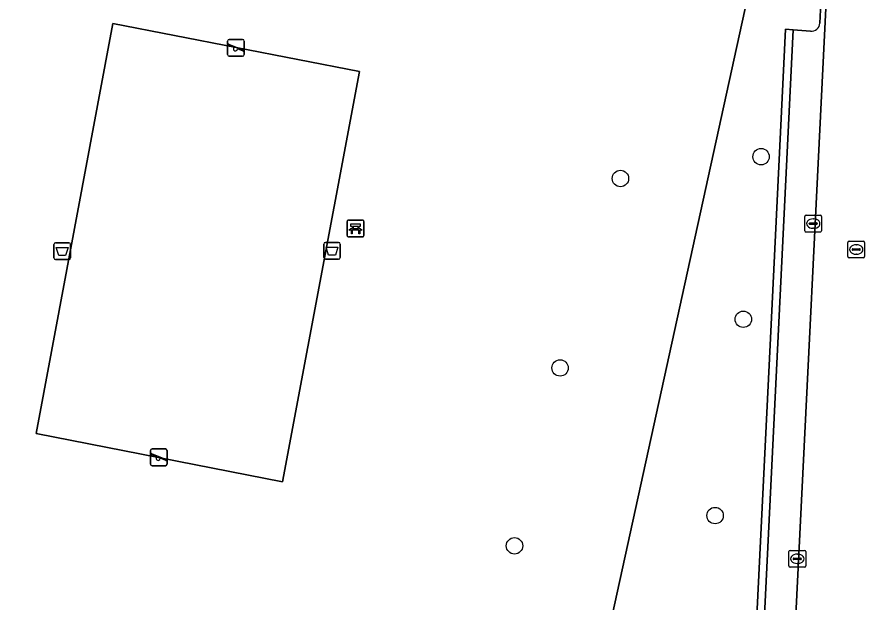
# Model space of a CAD drawing. Extents: x 163683 to 164494, y 382709 to 383872.
# Drawn here: x 164086.4 to 164137, y 383475.5 to 383510.4 of the extents above; entities that cross this region are included whole.
import ezdxf

# ---------------------------------------------------------------- set-up
doc = ezdxf.new("R2010")
doc.units = 0
for name, color, linetype in [('IMGEO_Afvalbak', 7, 'Continuous'), ('IMGEO_Bank', 7, 'Continuous'), ('IMGEO_Boom', 7, 'Continuous'), ('IMGEO_Groenvoorziening', 7, 'Continuous'), ('IMGEO_Kolk', 7, 'Continuous'), ('IMGEO_Parkeervlak_open', 7, 'Continuous'), ('IMGEO_Rijbaan_lokaal_open', 7, 'Continuous'), ('IMGEO_Rioolput', 7, 'Continuous'), ('IMGEO_Speelvoorziening', 7, 'Continuous'), ('IMGEO_Terreindeel_gesloten', 7, 'Continuous'), ('IMGEO_Voetpad_open', 7, 'Continuous')]:
    doc.layers.add(name, color=color, linetype=linetype)

msp = doc.modelspace()

# ---------------------------------------------------------------- linework, layer by layer
at = {"layer": 'IMGEO_Afvalbak'}
for p, q in [((164088.586, 383496.053), (164088.586, 383496.853)), ((164088.586, 383496.853), (164088.586, 383496.053)), ((164088.686, 383496.953), (164089.476, 383496.953)), ((164089.476, 383496.953), (164088.686, 383496.953)), ((164089.576, 383496.853), (164089.576, 383496.053)), ((164089.576, 383496.053), (164089.576, 383496.853)), ((164104.675, 383496.075), (164104.675, 383496.875)), ((164104.675, 383496.875), (164104.675, 383496.075)), ((164104.775, 383496.975), (164105.565, 383496.975)), ((164105.565, 383496.975), (164104.775, 383496.975)), ((164105.665, 383496.875), (164105.665, 383496.075)), ((164105.665, 383496.075), (164105.665, 383496.875)), ((164089.476, 383495.953), (164088.686, 383495.953)), ((164088.686, 383495.953), (164089.476, 383495.953)), ((164105.565, 383495.975), (164104.775, 383495.975)), ((164104.775, 383495.975), (164105.565, 383495.975))]:
    msp.add_line(p, q, dxfattribs=at)
for points in [[(164088.729, 383496.667), (164089.433, 383496.667), (164089.284, 383496.197), (164088.878, 383496.197), (164088.729, 383496.667)], [(164104.818, 383496.689), (164105.522, 383496.689), (164105.373, 383496.219), (164104.967, 383496.219), (164104.818, 383496.689)]]:
    msp.add_lwpolyline(points, dxfattribs=at)
for centre, start, end in [((164088.686, 383496.853), 90, 180), ((164088.686, 383496.853), 90, 180), ((164089.476, 383496.853), 0, 90), ((164089.476, 383496.853), 360, 90), ((164104.775, 383496.875), 90, 180), ((164104.775, 383496.875), 90, 180), ((164105.565, 383496.875), 0, 90), ((164105.565, 383496.875), 360, 90), ((164088.686, 383496.053), 180, 270), ((164088.686, 383496.053), 180, 270), ((164089.476, 383496.053), 270, 0), ((164089.476, 383496.053), 270, 0), ((164104.775, 383496.075), 180, 270), ((164104.775, 383496.075), 180, 270), ((164105.565, 383496.075), 270, 0), ((164105.565, 383496.075), 270, 0)]:
    msp.add_arc(centre, 0.1, start, end, dxfattribs=at)
at = {"layer": 'IMGEO_Bank'}
for p, q in [((164106.076, 383497.386), (164106.076, 383498.227)), ((164106.076, 383498.227), (164106.076, 383497.386)), ((164106.151, 383498.311), (164106.992, 383498.311)), ((164106.992, 383498.311), (164106.151, 383498.311)), ((164106.385, 383497.817), (164106.385, 383497.923)), ((164106.429, 383497.923), (164106.429, 383497.817)), ((164106.717, 383497.929), (164106.435, 383497.929)), ((164106.723, 383497.817), (164106.723, 383497.923)), ((164106.767, 383497.923), (164106.767, 383497.817)), ((164107.076, 383498.236), (164107.076, 383497.395)), ((164107.076, 383497.395), (164107.076, 383498.236)), ((164106.773, 383497.709), (164106.38, 383497.709)), ((164106.435, 383497.811), (164106.717, 383497.811)), ((164107.001, 383497.311), (164106.16, 383497.311)), ((164106.16, 383497.311), (164107.001, 383497.311))]:
    msp.add_line(p, q, dxfattribs=at)
for points in [[(164106.379, 383497.929), (164106.293, 383497.929), (164106.293, 383498.09), (164106.856, 383498.09), (164106.856, 383497.929), (164106.773, 383497.929)], [(164106.323, 383497.709), (164106.181, 383497.709), (164106.293, 383497.811), (164106.379, 383497.811)], [(164106.373, 383497.702), (164106.373, 383497.495), (164106.33, 383497.495), (164106.33, 383497.702)], [(164106.773, 383497.811), (164106.856, 383497.811), (164106.968, 383497.709), (164106.829, 383497.709)], [(164106.823, 383497.702), (164106.823, 383497.495), (164106.779, 383497.495), (164106.779, 383497.702)]]:
    msp.add_lwpolyline(points, dxfattribs=at)
for centre, radius, start, end in [((164106.154, 383498.233), 0.0779, 92.4484, 184.2845), ((164106.154, 383498.233), 0.0779, 92.4484, 184.2845), ((164106.378, 383497.922), 0.00671, 2.8957, 87.1043), ((164106.435, 383497.922), 0.00671, 92.8957, 177.1043), ((164106.717, 383497.922), 0.00671, 2.8957, 87.1043), ((164106.774, 383497.922), 0.00671, 92.8957, 177.1043), ((164106.998, 383498.233), 0.0779, 2.4484, 94.2845), ((164106.998, 383498.233), 0.0779, 2.4484, 94.2845), ((164106.154, 383497.389), 0.0779, 182.4484, 274.2845), ((164106.154, 383497.389), 0.0779, 182.4484, 274.2845), ((164106.323, 383497.702), 0.00671, 2.8957, 87.1043), ((164106.38, 383497.702), 0.00671, 92.8957, 177.1043), ((164106.378, 383497.818), 0.00671, 272.8957, 357.1043), ((164106.435, 383497.818), 0.00671, 182.8957, 267.1043), ((164106.717, 383497.818), 0.00671, 272.8957, 357.1043), ((164106.774, 383497.818), 0.00671, 182.8957, 267.1043), ((164106.772, 383497.702), 0.00671, 2.8957, 87.1043), ((164106.829, 383497.702), 0.00671, 92.8957, 177.1043), ((164106.998, 383497.389), 0.0779, 272.4484, 4.2845), ((164106.998, 383497.389), 0.0779, 272.4484, 4.2845)]:
    msp.add_arc(centre, radius, start, end, dxfattribs=at)
at = {"layer": 'IMGEO_Boom'}
for centre in [(164130.761, 383502.093), (164122.373, 383500.792), (164129.699, 383492.395), (164118.774, 383489.488), (164128.018, 383480.682), (164116.054, 383478.875)]:
    msp.add_circle(centre, 0.489, dxfattribs=at)
at = {"layer": 'IMGEO_Groenvoorziening'}
for points in [[(164130.868, 383515.773), (164127.033, 383520.232), (164082.853, 383529.966), (164068.968, 383467.759), (164073.329, 383466.804), (164074.559, 383471.785), (164114.402, 383463.104), (164113.31, 383458.043), (164118.008, 383457.013)], [(164092.103, 383510.037), (164106.806, 383507.17), (164102.209, 383482.693), (164087.528, 383485.578)]]:
    msp.add_lwpolyline(points, close=True, dxfattribs=at)
for points in [[(164133.864, 383512.211), (164132.813, 383512.265), (164132.358, 383512.192), (164132.427, 383513.96), (164130.868, 383515.773), (164118.008, 383457.013), (164131.807, 383453.982), (164131.894, 383455.494), (164131.924, 383456.238)], [(164134.268, 383510.056), (164134.351, 383511.67)], [(164130.198, 383459.295), (164129.747, 383459.352), (164131.312, 383491.271), (164132.223, 383509.695), (164132.68, 383509.655), (164133.706, 383509.591)]]:
    msp.add_lwpolyline(points, dxfattribs=at)
msp.add_arc((164133.771, 383510.085), 0.498, 262.5555, 356.6533, dxfattribs=at)
at = {"layer": 'IMGEO_Kolk'}
for p, q in [((164133.369, 383497.673), (164133.369, 383498.525)), ((164133.444, 383498.599), (164134.296, 383498.599)), ((164133.857, 383498.379), (164133.882, 383498.379)), ((164134.37, 383498.525), (164134.37, 383497.673)), ((164133.628, 383498.093), (164133.628, 383498.105)), ((164134.066, 383498.056), (164133.668, 383498.056)), ((164133.671, 383498.142), (164134.069, 383498.142)), ((164134.112, 383498.105), (164134.112, 383498.093)), ((164134.296, 383497.599), (164133.444, 383497.599)), ((164133.88, 383497.819), (164133.855, 383497.819)), ((164132.495, 383478.601), (164133.347, 383478.601)), ((164132.42, 383477.675), (164132.42, 383478.527)), ((164132.679, 383478.095), (164132.679, 383478.107)), ((164132.722, 383478.144), (164133.12, 383478.144)), ((164132.908, 383478.381), (164132.933, 383478.381)), ((164133.163, 383478.107), (164133.163, 383478.095)), ((164133.421, 383478.527), (164133.421, 383477.675)), ((164133.347, 383477.601), (164132.495, 383477.601)), ((164133.117, 383478.058), (164132.719, 383478.058)), ((164132.931, 383477.821), (164132.906, 383477.821))]:
    msp.add_line(p, q, dxfattribs=at)
for points in [[(164133.369, 383497.673), (164133.369, 383498.525)], [(164133.444, 383498.599), (164134.296, 383498.599)], [(164134.37, 383498.525), (164134.37, 383497.673)], [(164134.296, 383497.599), (164133.444, 383497.599)], [(164132.495, 383478.601), (164133.347, 383478.601)], [(164132.42, 383477.675), (164132.42, 383478.527)], [(164133.421, 383478.527), (164133.421, 383477.675)], [(164133.347, 383477.601), (164132.495, 383477.601)]]:
    msp.add_lwpolyline(points, dxfattribs=at)
for centre, radius, start, end in [((164133.446, 383498.523), 0.0765, 91.552, 178.448), ((164133.446, 383498.523), 0.0765, 91.552, 178.448), ((164134.294, 383498.523), 0.0765, 1.552, 88.448), ((164134.294, 383498.523), 0.0765, 1.552, 88.448), ((164133.668, 383498.102), 0.0403, 85.8775, 175.7526), ((164133.665, 383498.092), 0.0366, 178.938, 274.7102), ((164134.069, 383498.099), 0.043, 264.8664, 352.4533), ((164134.073, 383498.104), 0.0386, 1.7309, 96.639), ((164133.446, 383497.675), 0.0765, 181.552, 268.448), ((164133.446, 383497.675), 0.0765, 181.552, 268.448), ((164134.294, 383497.675), 0.0765, 271.552, 358.448), ((164134.294, 383497.675), 0.0765, 271.552, 358.448), ((164132.497, 383478.525), 0.0765, 91.552, 178.448), ((164132.497, 383478.525), 0.0765, 91.552, 178.448), ((164133.345, 383478.525), 0.0765, 1.552, 88.448), ((164133.345, 383478.525), 0.0765, 1.552, 88.448), ((164132.719, 383478.104), 0.0403, 85.8775, 175.7526), ((164132.716, 383478.094), 0.0366, 178.938, 274.7102), ((164133.12, 383478.101), 0.043, 264.8664, 352.4533), ((164133.124, 383478.106), 0.0386, 1.7309, 96.639), ((164132.497, 383477.677), 0.0765, 181.552, 268.448), ((164132.497, 383477.677), 0.0765, 181.552, 268.448), ((164133.345, 383477.677), 0.0765, 271.552, 358.448), ((164133.345, 383477.677), 0.0765, 271.552, 358.448)]:
    msp.add_arc(centre, radius, start, end, dxfattribs=at)
for centre, major_axis, ratio, start_param, end_param in [((164133.856, 383498.099), (-0.387, 0.002), 0.722429, 4.712389, 7.853982), ((164133.881, 383498.099), (-0.39, 0.002), 0.717154, 1.570796, 4.712389), ((164132.907, 383478.101), (-0.387, 0.002), 0.722429, 4.712389, 7.853982), ((164132.932, 383478.101), (-0.39, 0.002), 0.717154, 1.570796, 4.712389)]:
    msp.add_ellipse(centre, major_axis=major_axis, ratio=ratio, start_param=start_param, end_param=end_param, dxfattribs=at)
at = {"layer": 'IMGEO_Parkeervlak_open'}
for points in [[(164131.924, 383456.238), (164135.64, 383531.474)], [(164134.351, 383511.67), (164134.268, 383510.056)], [(164133.706, 383509.591), (164132.68, 383509.655), (164130.198, 383459.295)]]:
    msp.add_lwpolyline(points, dxfattribs=at)
msp.add_arc((164133.771, 383510.085), 0.498, 262.5555, 356.6533, dxfattribs=at)
at = {"layer": 'IMGEO_Rijbaan_lokaal_open'}
msp.add_lwpolyline([(164137.532, 383455.268), (164138.548, 383477.499), (164139.65, 383498.009), (164141.528, 383536.822), (164135.928, 383537.073), (164135.766, 383533.546), (164135.64, 383531.474), (164131.924, 383456.238), (164131.894, 383455.494)], close=True, dxfattribs=at)
at = {"layer": 'IMGEO_Rioolput'}
for p, q in [((164135.935, 383496.13), (164135.935, 383496.982)), ((164136.01, 383497.056), (164136.862, 383497.056)), ((164136.423, 383496.836), (164136.448, 383496.836)), ((164136.936, 383496.982), (164136.936, 383496.13)), ((164136.194, 383496.55), (164136.194, 383496.562)), ((164136.632, 383496.513), (164136.234, 383496.513)), ((164136.237, 383496.599), (164136.635, 383496.599)), ((164136.678, 383496.562), (164136.678, 383496.55)), ((164136.862, 383496.056), (164136.01, 383496.056)), ((164136.446, 383496.276), (164136.421, 383496.276))]:
    msp.add_line(p, q, dxfattribs=at)
for points in [[(164135.935, 383496.13), (164135.935, 383496.982)], [(164136.01, 383497.056), (164136.862, 383497.056)], [(164136.936, 383496.982), (164136.936, 383496.13)], [(164136.862, 383496.056), (164136.01, 383496.056)]]:
    msp.add_lwpolyline(points, dxfattribs=at)
for centre, radius, start, end in [((164136.012, 383496.98), 0.0765, 91.552, 178.448), ((164136.012, 383496.98), 0.0765, 91.552, 178.448), ((164136.86, 383496.98), 0.0765, 1.552, 88.448), ((164136.86, 383496.98), 0.0765, 1.552, 88.448), ((164136.234, 383496.559), 0.0403, 85.8775, 175.7526), ((164136.231, 383496.549), 0.0366, 178.938, 274.7102), ((164136.635, 383496.556), 0.043, 264.8664, 352.4533), ((164136.639, 383496.561), 0.0386, 1.7309, 96.639), ((164136.012, 383496.132), 0.0765, 181.552, 268.448), ((164136.012, 383496.132), 0.0765, 181.552, 268.448), ((164136.86, 383496.132), 0.0765, 271.552, 358.448), ((164136.86, 383496.132), 0.0765, 271.552, 358.448)]:
    msp.add_arc(centre, radius, start, end, dxfattribs=at)
for centre, major_axis, ratio, start_param, end_param in [((164136.422, 383496.556), (-0.387, 0.002), 0.722429, 4.712389, 7.853982), ((164136.447, 383496.556), (-0.39, 0.002), 0.717154, 1.570796, 4.712389)]:
    msp.add_ellipse(centre, major_axis=major_axis, ratio=ratio, start_param=start_param, end_param=end_param, dxfattribs=at)
at = {"layer": 'IMGEO_Speelvoorziening'}
for p, q in [((164098.944, 383508.185), (164098.944, 383508.985)), ((164098.944, 383508.985), (164098.944, 383508.185)), ((164099.044, 383509.085), (164099.834, 383509.085)), ((164099.834, 383509.085), (164099.044, 383509.085)), ((164099.934, 383508.985), (164099.934, 383508.185)), ((164099.934, 383508.185), (164099.934, 383508.985)), ((164099.327, 383508.613), (164098.988, 383508.75)), ((164099.013, 383508.81), (164099.889, 383508.457)), ((164099.865, 383508.397), (164099.525, 383508.534)), ((164099.834, 383508.085), (164099.044, 383508.085)), ((164099.044, 383508.085), (164099.834, 383508.085)), ((164094.346, 383483.756), (164094.346, 383484.556)), ((164094.346, 383484.556), (164094.346, 383483.756)), ((164094.729, 383484.184), (164094.39, 383484.321)), ((164094.415, 383484.381), (164095.291, 383484.028)), ((164094.446, 383484.656), (164095.236, 383484.656)), ((164095.236, 383484.656), (164094.446, 383484.656)), ((164095.336, 383484.556), (164095.336, 383483.756)), ((164095.336, 383483.756), (164095.336, 383484.556)), ((164095.236, 383483.656), (164094.446, 383483.656)), ((164094.446, 383483.656), (164095.236, 383483.656)), ((164095.267, 383483.968), (164094.927, 383484.105))]:
    msp.add_line(p, q, dxfattribs=at)
for centre, radius, start, end in [((164099.044, 383508.985), 0.1, 90, 180), ((164099.044, 383508.985), 0.1, 90, 180), ((164099.834, 383508.985), 0.1, 0, 90), ((164099.834, 383508.985), 0.1, 360, 90), ((164099.001, 383508.78), 0.0327, 68.078, 248.078), ((164099.406, 383508.523), 0.12, 130.9928, 5.1632), ((164099.044, 383508.185), 0.1, 180, 270), ((164099.044, 383508.185), 0.1, 180, 270), ((164099.834, 383508.185), 0.1, 270, 0), ((164099.834, 383508.185), 0.1, 270, 0), ((164099.877, 383508.427), 0.0327, 248.078, 68.078), ((164094.446, 383484.556), 0.1, 90, 180), ((164094.446, 383484.556), 0.1, 90, 180), ((164094.403, 383484.351), 0.0327, 68.078, 248.078), ((164094.808, 383484.094), 0.12, 130.9928, 5.1632), ((164095.236, 383484.556), 0.1, 0, 90), ((164095.236, 383484.556), 0.1, 360, 90), ((164094.446, 383483.756), 0.1, 180, 270), ((164094.446, 383483.756), 0.1, 180, 270), ((164095.236, 383483.756), 0.1, 270, 0), ((164095.236, 383483.756), 0.1, 270, 0), ((164095.279, 383483.998), 0.0327, 248.078, 68.078)]:
    msp.add_arc(centre, radius, start, end, dxfattribs=at)
at = {"layer": 'IMGEO_Terreindeel_gesloten'}
msp.add_lwpolyline([(164102.209, 383482.693), (164106.806, 383507.17), (164092.103, 383510.037), (164087.528, 383485.578)], close=True, dxfattribs=at)
at = {"layer": 'IMGEO_Voetpad_open'}
msp.add_lwpolyline([(164130.198, 383459.295), (164132.68, 383509.655), (164132.223, 383509.695), (164131.312, 383491.271), (164129.747, 383459.352)], close=True, dxfattribs=at)

doc.saveas('drawing.dxf')
